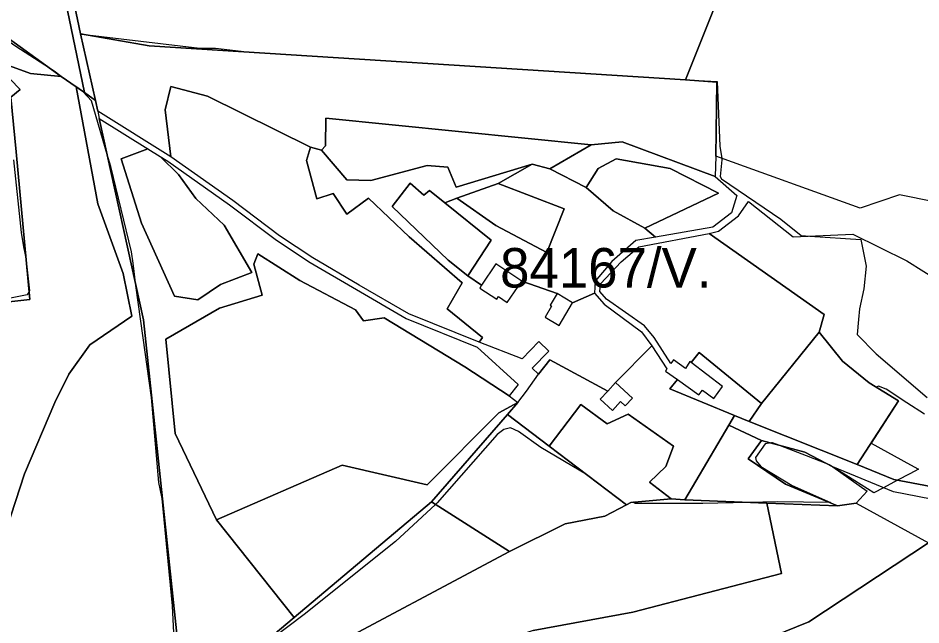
# Model space of a CAD drawing. Extents: x -477304 to -465429, y -1159113 to -1149210.
# Drawn here: x -473974.9 to -473631.8, y -1150980.3 to -1150749.6 of the extents above; entities that cross this region are included whole.
import ezdxf

# ---------------------------------------------------------------- set-up
doc = ezdxf.new("R2010")
doc.units = 0
for name, color, linetype in [('BPEJ_s', 7, 'Continuous'), ('orna_s', 7, 'Continuous'), ('PUPFL_s', 7, 'Continuous'), ('trav_porost_s', 7, 'Continuous'), ('zahrada_s', 7, 'Continuous')]:
    doc.layers.add(name, color=color, linetype=linetype)

msp = doc.modelspace()

# ---------------------------------------------------------------- linework, layer by layer
at = {"layer": 'BPEJ_s'}
for points in [[(-473952.8, -1150775.68), (-473958.44, -1150771.77), (-473961.14, -1150769.82), (-473975.66, -1150760.41), (-474008.47, -1150737.18), (-474010.82, -1150734.84), (-474010.6, -1150733.14), (-474006.98, -1150725.46), (-473998.84, -1150712.44), (-473998.46, -1150711.83), (-473997.4, -1150702.45), (-473995.77, -1150697.07), (-473994.62, -1150690.04), (-473953.93, -1150709.85), (-473952.86, -1150710.34), (-473952.69, -1150710.45), (-473945.92, -1150713.75), (-473955.6, -1150734.28), (-473951.14, -1150755.57), (-473950.66, -1150755.65)], [(-473955.6, -1150734.28), (-473951.14, -1150755.57), (-473950.66, -1150755.65), (-473905.77, -1150761.05), (-473899.81, -1150761.05), (-473887.99, -1150762.48), (-473728.92, -1150772.62), (-473721.2, -1150773.04), (-473709.27, -1150773.69), (-473708.25, -1150798.34), (-473707.48, -1150802.95), (-473707.4, -1150803.45), (-473707.66, -1150806.07), (-473708.03, -1150809.84), (-473707.61, -1150810.7), (-473685.02, -1150826.04), (-473677.35, -1150832.22), (-473674.01, -1150832.45), (-473654.67, -1150833.77), (-473652.64, -1150843.94), (-473653.49, -1150852.46), (-473655.19, -1150860.13), (-473655.54, -1150864.16), (-473656.05, -1150869.93), (-473648.8, -1150877.18), (-473629.41, -1150893.8)], [(-473950.66, -1150755.65), (-473905.77, -1150761.05), (-473899.81, -1150761.05), (-473887.99, -1150762.48), (-473728.92, -1150772.62), (-473721.2, -1150773.04), (-473709.27, -1150773.69), (-473708.25, -1150798.34), (-473707.48, -1150802.95), (-473707.4, -1150803.45), (-473707.66, -1150806.07), (-473708.03, -1150809.84), (-473707.61, -1150810.7), (-473685.02, -1150826.04), (-473677.35, -1150832.22), (-473674.01, -1150832.45), (-473654.67, -1150833.77), (-473652.64, -1150843.94), (-473653.49, -1150852.46), (-473655.19, -1150860.13), (-473655.54, -1150864.16), (-473656.05, -1150869.93), (-473648.8, -1150877.18), (-473629.41, -1150893.8)], [(-473931.77, -1150838.4), (-473939.65, -1150806.01), (-473940.98, -1150801.43), (-473946.9, -1150781.08), (-473950.09, -1150777.67), (-473952.1, -1150776.16), (-473952.8, -1150775.68), (-473958.44, -1150771.77), (-473961.14, -1150769.82), (-473975.66, -1150760.41)], [(-473915.57, -1150985.85), (-473916.21, -1150973.06), (-473918.18, -1150952.09), (-473920.05, -1150932.15), (-473921.33, -1150926.18), (-473924.1, -1150893.8), (-473928.25, -1150864.8), (-473930.05, -1150851.25), (-473931.18, -1150842.81), (-473931.77, -1150838.4), (-473939.65, -1150806.01), (-473940.98, -1150801.43), (-473946.9, -1150781.08), (-473950.09, -1150777.67), (-473952.1, -1150776.16), (-473952.8, -1150775.68)], [(-473976.54, -1150803.46), (-473973.74, -1150831.15), (-473972.73, -1150836.57), (-473971.83, -1150841.38), (-473971.66, -1150842.96), (-473970.55, -1150853.31), (-473970.68, -1150853.54), (-473971.4, -1150854.8), (-473977.79, -1150856.08)], [(-473976.54, -1150803.46), (-473973.74, -1150831.15), (-473972.73, -1150836.57), (-473971.83, -1150841.38), (-473971.66, -1150842.96), (-473970.55, -1150853.31), (-473970.68, -1150853.54), (-473971.4, -1150854.8), (-473977.79, -1150856.08)], [(-473897.78, -1151000.65), (-473899.21, -1151002.08), (-473900.66, -1151003.53), (-473904.39, -1151006.45), (-473907.48, -1151008.86), (-473913.66, -1151013.12), (-473916.64, -1151013.97), (-473917.16, -1151011.9), (-473917.28, -1151011.42), (-473915.57, -1150985.85), (-473916.21, -1150973.06), (-473918.18, -1150952.09), (-473920.05, -1150932.15), (-473921.33, -1150926.18), (-473924.1, -1150893.8), (-473928.25, -1150864.8), (-473930.05, -1150851.25), (-473931.18, -1150842.81), (-473931.77, -1150838.4)], [(-473630.48, -1150900.19), (-473637.12, -1150895.79), (-473644.96, -1150890.6), (-473647.95, -1150889.53), (-473648.73, -1150889.9), (-473640.36, -1150895.09), (-473650.7, -1150911.14), (-473635.8, -1150919.37), (-473632.76, -1150921.04), (-473636.01, -1150922.78), (-473640.71, -1150925.28), (-473646.05, -1150928.13), (-473649.71, -1150930.08), (-473664.13, -1150920.98), (-473666.01, -1150919.8), (-473666.7, -1150919.37), (-473666.96, -1150919.26), (-473667.17, -1150919.18), (-473675.33, -1150916.03), (-473686.85, -1150911.59), (-473688.22, -1150911.06), (-473688.42, -1150911.09), (-473688.59, -1150911.11), (-473690.99, -1150911.48), (-473694.61, -1150916.6), (-473694.4, -1150917.87), (-473692.69, -1150920.01), (-473680.76, -1150927.25), (-473666.16, -1150933.77), (-473666.47, -1150933.76), (-473666.54, -1150933.76), (-473686.3, -1150933.43), (-473697.39, -1150933.68), (-473714.66, -1150934.07), (-473740.42, -1150934.07), (-473741.19, -1150933.61), (-473742, -1150933.68), (-473743.7, -1150934.65), (-473758.92, -1150923.06), (-473776.22, -1150912.76), (-473784.74, -1150906.79), (-473787.73, -1150905.3), (-473790.28, -1150905.94), (-473792.84, -1150907.86), (-473815.64, -1150933.86), (-473816.25, -1150934.43), (-473831.41, -1150948.56), (-473866.14, -1150976.26), (-473890.48, -1150994.73)], [(-473630.48, -1150900.19), (-473637.12, -1150895.79), (-473644.96, -1150890.6), (-473647.95, -1150889.53), (-473648.73, -1150889.9), (-473640.36, -1150895.09), (-473650.7, -1150911.14), (-473635.8, -1150919.37), (-473632.76, -1150921.04), (-473636.01, -1150922.78), (-473640.71, -1150925.28), (-473646.05, -1150928.13), (-473649.71, -1150930.08), (-473664.13, -1150920.98), (-473666.01, -1150919.8), (-473666.7, -1150919.37), (-473666.96, -1150919.26), (-473667.17, -1150919.18), (-473675.33, -1150916.03), (-473686.85, -1150911.59), (-473688.22, -1150911.06), (-473688.42, -1150911.09), (-473688.59, -1150911.11), (-473690.99, -1150911.48), (-473694.61, -1150916.6), (-473694.4, -1150917.87), (-473692.69, -1150920.01), (-473680.76, -1150927.25), (-473666.16, -1150933.77), (-473666.47, -1150933.76), (-473666.54, -1150933.76), (-473686.3, -1150933.43), (-473697.39, -1150933.68), (-473714.66, -1150934.07), (-473740.42, -1150934.07), (-473741.19, -1150933.61), (-473742, -1150933.68), (-473743.7, -1150934.65), (-473758.92, -1150923.06), (-473776.22, -1150912.76), (-473784.74, -1150906.79), (-473787.73, -1150905.3), (-473790.28, -1150905.94), (-473792.84, -1150907.86), (-473815.64, -1150933.86), (-473816.25, -1150934.43), (-473831.41, -1150948.56), (-473866.14, -1150976.26), (-473890.48, -1150994.73)]]:
    msp.add_lwpolyline(points, dxfattribs=at)
at = {"layer": 'orna_s'}
msp.add_lwpolyline([(-474006.02, -1150727.26), (-474001.33, -1150729.14), (-473995.54, -1150731.46), (-473992.02, -1150721.77), (-473997.81, -1150719.45), (-474001.17, -1150718.1), (-473998.33, -1150712.74), (-473958.98, -1150732.57), (-473949.67, -1150777.84), (-473952.8, -1150775.68), (-473958.44, -1150771.77), (-474009.88, -1150734.54)], close=True, dxfattribs=at)
at = {"layer": 'PUPFL_s'}
for points in [[(-473945.92, -1150713.75), (-473994.62, -1150690.04), (-473974.43, -1150585.77), (-473956.23, -1150490.51), (-473937.63, -1150395.03), (-473819.81, -1150385.52), (-473700.17, -1150374.43), (-473609.98, -1150426.28), (-473652.65, -1150572.72), (-473679.55, -1150668.81), (-473721.23, -1150773.11), (-473925.06, -1150760.12), (-473951.14, -1150755.57), (-473955.6, -1150734.28)], [(-474006.02, -1150727.26), (-474009.88, -1150734.54), (-473958.44, -1150771.77), (-473970.07, -1150770.67), (-473982.48, -1150766.2), (-474007.29, -1150760.19), (-474010.49, -1150759.53), (-474018.31, -1150777.79), (-474035.79, -1150791.8), (-474065.67, -1150794.33), (-474083.01, -1150773.95), (-474079.13, -1150771.64), (-474058.62, -1150760.05), (-474093.32, -1150723.9), (-474118.79, -1150697.88), (-474066.69, -1150665.33), (-474035.05, -1150690.93), (-473998.33, -1150712.74), (-474001.17, -1150718.1)], [(-474017.16, -1150816.84), (-474012.14, -1150806.08), (-474001.17, -1150808.34), (-473994.17, -1150788.1), (-473994, -1150781.81), (-474010.76, -1150777.35), (-474007.29, -1150760.19), (-473981.49, -1150769.02), (-473974.1, -1150776.79), (-473977.57, -1150779.66), (-473975.59, -1150800.46), (-473970.4, -1150856.55), (-473981.93, -1150857.82), (-473979.12, -1150814.03)], [(-473977.57, -1150779.66), (-473974.1, -1150776.79), (-473981.49, -1150769.02), (-474007.29, -1150760.19), (-473982.48, -1150766.2), (-473970.07, -1150770.67), (-473958.44, -1150771.77), (-473952.8, -1150775.68), (-473944.58, -1150820.26), (-473934.98, -1150846.68), (-473931.67, -1150862.9), (-473947.61, -1150873.76), (-473955.55, -1150885.01), (-473960.95, -1150895.71), (-473972.47, -1150922.85), (-473979.25, -1150943.92), (-473984.49, -1150966.37), (-473987.63, -1150965.68), (-473977.76, -1150929.78), (-473988.41, -1150929.44), (-473981.93, -1150857.82), (-473970.4, -1150856.55), (-473975.59, -1150800.46)], [(-473949.67, -1150777.84), (-473945.48, -1150780.93), (-473944.59, -1150784.97), (-473943.99, -1150787.71), (-473927.19, -1150864.31), (-473914.23, -1150986.04), (-473917.82, -1151017.76), (-473927.19, -1151019.55), (-473977.35, -1151029.12), (-473978.48, -1151007.36), (-474029.34, -1151008.1), (-473984.49, -1150966.37), (-473979.25, -1150943.92), (-473972.47, -1150922.85), (-473960.95, -1150895.71), (-473955.55, -1150885.01), (-473947.61, -1150873.76), (-473931.67, -1150862.9), (-473934.98, -1150846.68), (-473944.58, -1150820.26), (-473952.8, -1150775.68)], [(-473751.97, -1150938.96), (-473767.04, -1150941.86), (-473788.12, -1150952.3), (-473817.75, -1150933.48), (-473788.9, -1150900.22), (-473773.1, -1150912.26), (-473743.7, -1150934.65)], [(-473593.29, -1150937.1), (-473602.89, -1150933.37), (-473623.35, -1150933.38), (-473642.24, -1150929.7), (-473665.22, -1150920.22), (-473675.89, -1150914.55), (-473692.34, -1150910.1), (-473704.8, -1150904.28), (-473702.68, -1150900.64), (-473697.05, -1150902.98), (-473655.97, -1150919.32), (-473642.16, -1150925.01), (-473623.35, -1150928.55), (-473603.06, -1150928.69), (-473599.25, -1150931.86), (-473596.65, -1150929.29), (-473589.76, -1150933.83)], [(-473683.29, -1150926.76), (-473663.53, -1150935.02), (-473690.35, -1150933.96), (-473721.52, -1150932.72), (-473704.8, -1150904.28), (-473692.34, -1150910.1), (-473697.41, -1150917.1)], [(-473683.29, -1150926.76), (-473697.41, -1150917.1), (-473692.34, -1150910.1), (-473675.89, -1150914.55), (-473665.22, -1150920.22), (-473652.2, -1150929.38), (-473656.36, -1150933.92), (-473663.53, -1150935.02)], [(-473690.35, -1150933.96), (-473684.77, -1150960.68), (-473741.29, -1150975.36), (-473779.12, -1150982.35), (-473853.47, -1151007.38), (-473862.75, -1150992.08), (-473788.12, -1150952.3), (-473767.04, -1150941.86), (-473751.97, -1150938.96), (-473743.7, -1150934.65), (-473742, -1150933.68), (-473726.69, -1150932.35), (-473721.52, -1150932.72)], [(-473609.06, -1150978.48), (-473626.8, -1150983.07), (-473677.22, -1151006.5), (-473684.19, -1150991.62), (-473687.79, -1150984.48), (-473674.34, -1150979.14), (-473628.92, -1150949.12), (-473618.48, -1150948.12), (-473615.56, -1150945.61), (-473607.03, -1150943.53), (-473601.16, -1150946.21), (-473598.19, -1150940.11), (-473592.09, -1150950.21), (-473589.29, -1150949.28), (-473593.29, -1150937.1), (-473589.76, -1150933.83), (-473582.82, -1150944.24), (-473576.39, -1150964.39), (-473592.52, -1150971.11), (-473598.35, -1150970.89)]]:
    msp.add_lwpolyline(points, close=True, dxfattribs=at)
for points in [[(-473447.71, -1150901.53), (-473530.25, -1150864.45), (-473600.38, -1150824.74), (-473639.91, -1150816.8), (-473654.91, -1150821.87), (-473709.77, -1150802.13), (-473709.38, -1150773.94), (-473721.23, -1150773.11), (-473679.55, -1150668.81), (-473652.65, -1150572.72), (-473609.98, -1150426.28), (-473569.26, -1150450.13), (-473570.9, -1150492.74), (-473573.28, -1150523.79), (-473580.08, -1150559.59), (-473587.55, -1150598.87), (-473598.66, -1150657.85), (-473562.53, -1150755.19), (-473505.2, -1150761.64), (-473444.73, -1150779.25)], [(-473914.23, -1150986.04), (-473927.19, -1150864.31), (-473943.99, -1150787.71), (-473925.52, -1150799.28), (-473935.72, -1150803.07), (-473927.93, -1150827.6), (-473915.42, -1150855.28), (-473906.53, -1150856.75), (-473897.97, -1150850.92), (-473886.01, -1150846.36), (-473896.56, -1150828.26), (-473907.3, -1150818.13), (-473913.93, -1150809.06), (-473920.89, -1150802.18), (-473917.96, -1150804.02), (-473894.46, -1150820.52), (-473876.68, -1150834), (-473863.9, -1150842.45), (-473846.3, -1150852.78), (-473827.41, -1150863.78), (-473800.4, -1150874.69), (-473784.89, -1150888.83), (-473788.25, -1150893.13), (-473805.11, -1150882.11), (-473835.73, -1150863.49), (-473843.63, -1150864.73), (-473846.69, -1150860.5), (-473867.84, -1150849.34), (-473883.75, -1150839.23), (-473885.32, -1150843.18), (-473882.12, -1150854.9), (-473898.38, -1150859.84), (-473918.76, -1150871.61), (-473915.12, -1150907.52), (-473899.43, -1150940.37), (-473869.99, -1150977.47), (-473917.82, -1151017.76)], [(-473623.35, -1150928.55), (-473642.16, -1150925.01), (-473655.97, -1150919.32), (-473640.36, -1150895.09), (-473651.47, -1150888.21), (-473661.63, -1150879.98), (-473670.41, -1150868.99), (-473668.59, -1150862.25), (-473712.25, -1150831.47), (-473708.71, -1150830.61), (-473701.09, -1150824.81), (-473697.31, -1150819.34), (-473680.36, -1150832.71), (-473657.66, -1150831.77), (-473637.22, -1150841.83), (-473617.84, -1150854.04)], [(-473917.82, -1151017.76), (-473869.99, -1150977.47), (-473817.75, -1150933.48), (-473788.12, -1150952.3), (-473862.75, -1150992.08)], [(-473779.12, -1150982.35), (-473741.29, -1150975.36), (-473684.77, -1150960.68), (-473690.35, -1150933.96), (-473663.53, -1150935.02), (-473656.36, -1150933.92), (-473628.92, -1150949.12), (-473674.34, -1150979.14), (-473687.79, -1150984.48)]]:
    msp.add_lwpolyline(points, dxfattribs=at)
at = {"layer": 'trav_porost_s'}
for points in [[(-473958.98, -1150732.57), (-473955.6, -1150734.28), (-473951.14, -1150755.57), (-473945.48, -1150780.93), (-473949.67, -1150777.84)], [(-473757.12, -1150797.79), (-473857.88, -1150787.68), (-473857.99, -1150798.21), (-473859.51, -1150799.86), (-473863.71, -1150798.65), (-473902.92, -1150779.31), (-473916.81, -1150775.58), (-473918.99, -1150784.53), (-473916.81, -1150802.38), (-473944.59, -1150784.97), (-473945.48, -1150780.93), (-473951.14, -1150755.57), (-473925.06, -1150760.12), (-473721.23, -1150773.11), (-473709.38, -1150773.94), (-473709.77, -1150802.13), (-473709.96, -1150809.78), (-473745.36, -1150796.69)], [(-473855.13, -1150816.29), (-473849.9, -1150824.12), (-473841.71, -1150818.09), (-473826.31, -1150832.75), (-473806.16, -1150850.22), (-473811.79, -1150860.12), (-473798.39, -1150870.99), (-473799.65, -1150872.83), (-473826.4, -1150862.05), (-473845.29, -1150851.06), (-473862.8, -1150840.78), (-473875.47, -1150832.41), (-473893.25, -1150818.93), (-473916.81, -1150802.38), (-473918.99, -1150784.53), (-473916.81, -1150775.58), (-473902.92, -1150779.31), (-473863.71, -1150798.65), (-473865.29, -1150803.69), (-473861.36, -1150818.25)], [(-473772.77, -1150806.95), (-473779.5, -1150805.15), (-473808.42, -1150813.92), (-473811.59, -1150806.32), (-473819.42, -1150805.69), (-473840.81, -1150811.32), (-473849.97, -1150811.12), (-473859.51, -1150799.86), (-473857.99, -1150798.21), (-473857.88, -1150787.68), (-473757.12, -1150797.79)], [(-473754.45, -1150806.82), (-473758.95, -1150814.05), (-473772.77, -1150806.95), (-473757.12, -1150797.79), (-473745.36, -1150796.69), (-473709.96, -1150809.78), (-473701.73, -1150817.08), (-473703.77, -1150823.6), (-473710.84, -1150829.01), (-473732.67, -1150832.87), (-473736.69, -1150829.42), (-473708.77, -1150816.09), (-473727.03, -1150806.72), (-473747.59, -1150803.05)], [(-473896.56, -1150828.26), (-473886.01, -1150846.36), (-473897.97, -1150850.92), (-473906.53, -1150856.75), (-473915.42, -1150855.28), (-473927.93, -1150827.6), (-473935.72, -1150803.07), (-473925.52, -1150799.28), (-473920.89, -1150802.18), (-473913.93, -1150809.06), (-473907.3, -1150818.13)], [(-473769.97, -1150854.31), (-473772.68, -1150858.72), (-473772.13, -1150859.05), (-473774.6, -1150863.32), (-473769.24, -1150866.43), (-473764.25, -1150857.82), (-473755.85, -1150854.21), (-473752.1, -1150858.29), (-473738.01, -1150868.85), (-473734.01, -1150874.24), (-473747.86, -1150888.17), (-473750.77, -1150891.36), (-473772.75, -1150879.51), (-473777.06, -1150885.01), (-473779.55, -1150882.71), (-473773.24, -1150876.2), (-473776.97, -1150872.58), (-473783.28, -1150879.09), (-473799.65, -1150872.83), (-473798.39, -1150870.99), (-473811.79, -1150860.12), (-473806.16, -1150850.22), (-473826.31, -1150832.75), (-473841.71, -1150818.09), (-473849.9, -1150824.12), (-473855.13, -1150816.29), (-473861.36, -1150818.25), (-473865.29, -1150803.69), (-473863.71, -1150798.65), (-473859.51, -1150799.86), (-473849.97, -1150811.12), (-473840.81, -1150811.32), (-473819.42, -1150805.69), (-473811.59, -1150806.32), (-473808.42, -1150813.92), (-473779.5, -1150805.15), (-473792.5, -1150812.45), (-473808.09, -1150818.05), (-473812.65, -1150819.88), (-473818.53, -1150815.14), (-473820.63, -1150816.86), (-473825.88, -1150812.32), (-473832.73, -1150821.22), (-473811.41, -1150841.66), (-473803.9, -1150847.52), (-473798.72, -1150851.14), (-473799.42, -1150852.2), (-473792.99, -1150856.44), (-473792.35, -1150855.47), (-473789.01, -1150857.74), (-473783.45, -1150849.56)], [(-473754.45, -1150806.82), (-473747.59, -1150803.05), (-473727.03, -1150806.72), (-473708.77, -1150816.09), (-473736.69, -1150829.42), (-473748.77, -1150822.89), (-473758.95, -1150814.05)], [(-473721.32, -1150882.77), (-473725.87, -1150879.51), (-473726.87, -1150880.92), (-473733.21, -1150871.03), (-473736.8, -1150866.58), (-473751.27, -1150856.42), (-473753.81, -1150853.54), (-473753.53, -1150850.56), (-473745.74, -1150842.22), (-473739.01, -1150836.53), (-473712.25, -1150831.47), (-473668.59, -1150862.25), (-473670.41, -1150868.99), (-473692.35, -1150896.07), (-473716.03, -1150876.71), (-473719.1, -1150880.51), (-473719.63, -1150880.1)], [(-473867.84, -1150849.34), (-473846.69, -1150860.5), (-473843.63, -1150864.73), (-473835.73, -1150863.49), (-473805.11, -1150882.11), (-473788.25, -1150893.13), (-473784.97, -1150895.69), (-473792.2, -1150899.69), (-473819.43, -1150927.05), (-473851.77, -1150919.49), (-473899.43, -1150940.37), (-473915.12, -1150907.52), (-473918.76, -1150871.61), (-473898.38, -1150859.84), (-473882.12, -1150854.9), (-473885.32, -1150843.18), (-473883.75, -1150839.23)], [(-473670.41, -1150868.99), (-473661.63, -1150879.98), (-473651.47, -1150888.21), (-473640.36, -1150895.09), (-473655.97, -1150919.32), (-473697.05, -1150902.98), (-473692.35, -1150896.07)], [(-473745.91, -1150895.37), (-473744.14, -1150896.99), (-473741.44, -1150894.04), (-473747.86, -1150888.17), (-473734.01, -1150874.24), (-473728.3, -1150882.91), (-473728.9, -1150883.75), (-473724.34, -1150887), (-473727.16, -1150890.49), (-473702.68, -1150900.64), (-473704.8, -1150904.28), (-473721.52, -1150932.72), (-473726.69, -1150932.35), (-473734.89, -1150925.98), (-473728.71, -1150920.05), (-473725.81, -1150912.35), (-473743, -1150900.19), (-473751.07, -1150903.79), (-473761.04, -1150896.52), (-473773.1, -1150912.26), (-473788.9, -1150900.22), (-473784.97, -1150895.69), (-473781.61, -1150891.39), (-473777.06, -1150885.01), (-473772.75, -1150879.51), (-473750.77, -1150891.36), (-473753.66, -1150894.51), (-473749.02, -1150898.77)], [(-473716.03, -1150876.71), (-473692.35, -1150896.07), (-473697.05, -1150902.98), (-473702.68, -1150900.64), (-473727.16, -1150890.49), (-473724.34, -1150887), (-473716.13, -1150892.86), (-473714.82, -1150891.03), (-473710.43, -1150894.17), (-473707.18, -1150889.62), (-473719.1, -1150880.51)], [(-473869.99, -1150977.47), (-473899.43, -1150940.37), (-473851.77, -1150919.49), (-473819.43, -1150927.05), (-473792.2, -1150899.69), (-473784.97, -1150895.69), (-473788.9, -1150900.22), (-473817.75, -1150933.48)], [(-473761.04, -1150896.52), (-473751.07, -1150903.79), (-473743, -1150900.19), (-473725.81, -1150912.35), (-473728.71, -1150920.05), (-473734.89, -1150925.98), (-473726.69, -1150932.35), (-473742, -1150933.68), (-473743.7, -1150934.65), (-473773.1, -1150912.26)]]:
    msp.add_lwpolyline(points, close=True, dxfattribs=at)
at = {"layer": 'zahrada_s'}
for points in [[(-473795.06, -1150834.04), (-473812.65, -1150819.88), (-473808.09, -1150818.05), (-473793.31, -1150828.39), (-473773.91, -1150838.65), (-473767.36, -1150822.09), (-473792.5, -1150812.45), (-473779.5, -1150805.15), (-473772.77, -1150806.95), (-473758.95, -1150814.05), (-473748.77, -1150822.89), (-473736.69, -1150829.42), (-473732.67, -1150832.87), (-473740.17, -1150834.2), (-473749.22, -1150842.13), (-473755.52, -1150849.56), (-473755.85, -1150854.21), (-473764.25, -1150857.82), (-473769.97, -1150854.31), (-473783.45, -1150849.56), (-473793.36, -1150843.02), (-473798.72, -1150851.14), (-473803.9, -1150847.52)], [(-473825.88, -1150812.32), (-473820.63, -1150816.86), (-473818.53, -1150815.14), (-473812.65, -1150819.88), (-473795.06, -1150834.04), (-473803.9, -1150847.52), (-473811.41, -1150841.66), (-473832.73, -1150821.22)], [(-473767.36, -1150822.09), (-473773.91, -1150838.65), (-473793.31, -1150828.39), (-473808.09, -1150818.05), (-473792.5, -1150812.45)]]:
    msp.add_lwpolyline(points, close=True, dxfattribs=at)

# ---------------------------------------------------------------- texts
at = {"layer": 'BPEJ_s'}
msp.add_text('84167/V.', height=15, dxfattribs=at).set_placement((-473791.7, -1150852.01))

doc.saveas('drawing.dxf')
